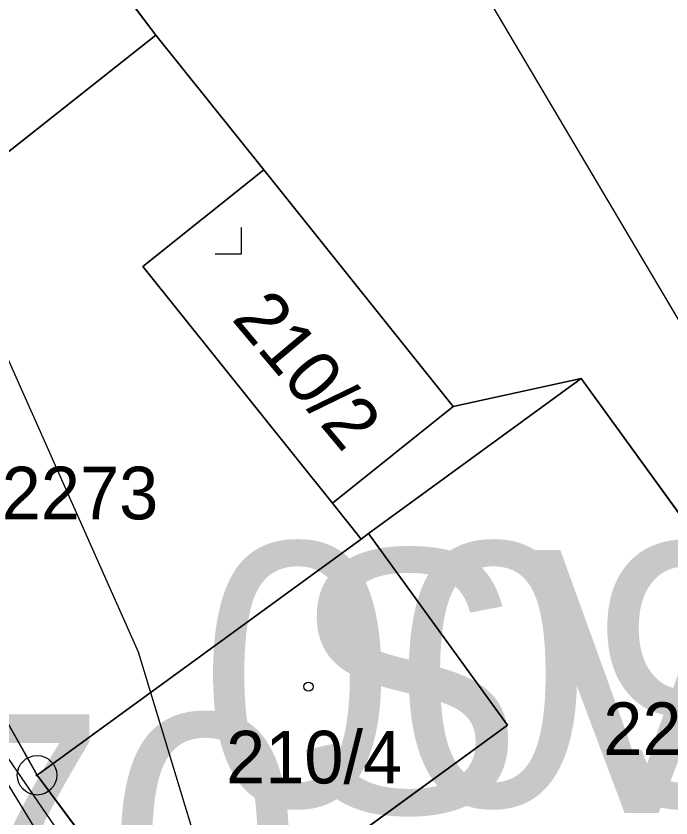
# Model space of a CAD drawing. Extents: x -706130 to -698555, y -971544 to -967260.
# Drawn here: x -703516.27 to -703491.39, y -970481.71 to -970451.23 of the extents above; entities that cross this region are included whole.
import ezdxf

# ---------------------------------------------------------------- set-up
doc = ezdxf.new("R2010")
doc.units = 0
for name, color, linetype in [('_Polohopis reambulance', 7, 'Continuous'), ('Docházková izochrona - VLAK N', 7, 'Continuous'), ('Hranice intravilán', 7, 'Continuous'), ('KN_Budovy', 7, 'Continuous'), ('KN_Hranice_parcel', 7, 'Continuous'), ('KN_Parcelni cisla', 7, 'Continuous'), ('KN_Polygon parcely', 7, 'Continuous'), ('KN_POZEMKY_13_ZASTAVENA PLOCHA', 7, 'Continuous'), ('KN_POZEMKY_14_OSTATNI PLOCHA', 7, 'Continuous'), ('KN_POZEMKY_5_ZAHRADA', 7, 'Continuous'), ('KN_VYUZITI_13_zastavena plocha_zboreniste', 7, 'Continuous'), ('KN_VYUZITI_17_ostatni plocha_ostatni komunikace', 7, 'Continuous'), ('KN_VYUZITI_26_ostatni plocha_jina plocha', 7, 'Continuous'), ('KN_Značky bodu BP', 7, 'Continuous'), ('KN_Značky budov', 7, 'Continuous'), ('KN_Značky kultur', 7, 'Continuous'), ('Komunikace mistni obsluzne - osy S', 7, 'Continuous'), ('Plochy N_P ŠRAFY', 7, 'Continuous'), ('Plochy smíšené obytné venkovské N', 7, 'Continuous'), ('Plochy smíšené obytné venkovské S', 7, 'Continuous'), ('Plochy verejnych prostranstvi - komunikace ostatni S', 7, 'Continuous'), ('Plochy zmen_ zastavitelne plochy', 7, 'Continuous'), ('Plochy zmen_ zastavitelne plochy_ZAKL', 7, 'Continuous'), ('Regulační bloky zastavitelné N', 7, 'Continuous'), ('Regulační bloky zastavěné S', 7, 'Continuous'), ('Regulační bloky_číslo S NEZAPINAT', 7, 'Continuous'), ('Regulační kódy zastavitelne a přestavby N', 7, 'Continuous'), ('Regulační kódy zastavěné S', 7, 'Continuous'), ('Trasy turistické N', 7, 'Continuous'), ('Vodovodní řady - rozváděcí S', 7, 'Continuous'), ('VÝŠKOPIS_vrstevnice hlavní', 7, 'Continuous'), ('Zábory hodnocené - plochy', 7, 'Continuous')]:
    doc.layers.add(name, color=color, linetype=linetype)

msp = doc.modelspace()

# ---------------------------------------------------------------- linework, layer by layer
at = {"layer": '_Polohopis reambulance'}
msp.add_line((-703499.66, -970466.07), (-703494.79, -970465.01), dxfattribs=at)
at = {"layer": 'Docházková izochrona - VLAK N'}
msp.add_circle((-704165.451, -969778.767), 800, dxfattribs=at)
at = {"layer": 'Hranice intravilán'}
msp.add_lwpolyline([(-703671.68, -970421.04), (-703635.34, -970415.7), (-703598.92, -970415.38), (-703584.57, -970401.94), (-703581.752, -970399.103), (-703575.44, -970405.35), (-703572.42, -970408.81), (-703561.53, -970421.29), (-703561.53, -970421.29), (-703545.45, -970434.87), (-703539.12, -970446.53), (-703530.1, -970456.69), (-703525.04, -970463.09), (-703515.47, -970480.09), (-703510.1, -970487.3), (-703506.19, -970495.76), (-703497.27, -970509.64), (-703493.77, -970514.19), (-703498.59, -970513.76), (-703513.76, -970513.44), (-703532.31, -970511.19), (-703515.55, -970543.43), (-703529.12, -970544), (-703506.01, -970582.94)], dxfattribs=at)
at = {"layer": 'KN_Budovy'}
for points in [[(-703515.65, -970445.75), (-703530.1, -970456.69), (-703525.04, -970463.09), (-703510.95, -970451.95)], [(-703515.47, -970480.09), (-703510.1, -970487.3), (-703497.59, -970478.19), (-703502.87, -970470.9), (-703503.16, -970471.11)]]:
    msp.add_lwpolyline(points, close=True, dxfattribs=at)
at = {"layer": 'KN_Hranice_parcel'}
for p, q in [((-703510.95, -970451.95), (-703525.04, -970463.09)), ((-703510.95, -970451.95), (-703506.85, -970457.07)), ((-703515.47, -970480.09), (-703525.04, -970463.09)), ((-703504.25, -970469.74), (-703503.16, -970471.11)), ((-703515.47, -970480.09), (-703503.16, -970471.11)), ((-703503.16, -970471.11), (-703502.87, -970470.9)), ((-703510.1, -970487.3), (-703515.47, -970480.09))]:
    msp.add_line(p, q, dxfattribs=at)
for points in [[(-703530.1, -970456.69), (-703515.65, -970445.75), (-703510.95, -970451.95)], [(-703506.85, -970457.07), (-703511.45, -970460.75), (-703504.25, -970469.74)], [(-703504.25, -970469.74), (-703499.66, -970466.07), (-703506.85, -970457.07)], [(-703502.87, -970470.9), (-703494.79, -970465.01), (-703489.16, -970472.79), (-703481.22, -970478.3)], [(-703502.87, -970470.9), (-703497.59, -970478.19), (-703510.1, -970487.3)]]:
    msp.add_lwpolyline(points, dxfattribs=at)
at = {"layer": 'KN_Polygon parcely'}
msp.add_lwpolyline([(-703416.95, -970645.24), (-703428.02, -970606.74), (-703428.84, -970604.59), (-703432.78, -970597.04), (-703442.73, -970579.48), (-703443.67, -970577.78), (-703453.97, -970560.23), (-703462.43, -970547.72), (-703470.1, -970537.81), (-703493.77, -970514.19), (-703497.27, -970509.64), (-703506.19, -970495.76), (-703510.1, -970487.3), (-703515.47, -970480.09), (-703525.04, -970463.09), (-703530.1, -970456.69), (-703539.12, -970446.53), (-703545.12, -970435.39), (-703545.45, -970434.87), (-703561.53, -970421.29), (-703572.42, -970408.81), (-703575.44, -970405.35), (-703593.78, -970387.2)], dxfattribs=at)
for points in [[(-703516.38, -970442.15), (-703528.66, -970446.81), (-703539.12, -970446.53), (-703530.1, -970456.69), (-703515.65, -970445.75), (-703510.95, -970451.95), (-703506.85, -970457.07), (-703499.66, -970466.07), (-703504.25, -970469.74), (-703503.16, -970471.11), (-703502.87, -970470.9), (-703494.79, -970465.01), (-703489.16, -970472.79), (-703481.22, -970478.3), (-703458.01, -970469.87), (-703455.3, -970456.92), (-703480.87, -970449.81), (-703487.8, -970447.55)], [(-703530.1, -970456.69), (-703525.04, -970463.09), (-703510.95, -970451.95), (-703515.65, -970445.75)], [(-703503.16, -970471.11), (-703504.25, -970469.74), (-703511.45, -970460.75), (-703506.85, -970457.07), (-703510.95, -970451.95), (-703525.04, -970463.09), (-703515.47, -970480.09)], [(-703506.85, -970457.07), (-703511.45, -970460.75), (-703504.25, -970469.74), (-703499.66, -970466.07)], [(-703510.1, -970487.3), (-703506.19, -970495.76), (-703505.55, -970496.22), (-703500.33, -970487.3), (-703481.22, -970478.3), (-703489.16, -970472.79), (-703494.79, -970465.01), (-703502.87, -970470.9), (-703497.59, -970478.19)], [(-703503.16, -970471.11), (-703515.47, -970480.09), (-703510.1, -970487.3), (-703497.59, -970478.19), (-703502.87, -970470.9)]]:
    msp.add_lwpolyline(points, close=True, dxfattribs=at)
at = {"layer": 'KN_POZEMKY_13_ZASTAVENA PLOCHA'}
for p, q in [((-703515.65, -970445.75), (-703510.95, -970451.95)), ((-703510.95, -970451.95), (-703525.04, -970463.09)), ((-703511.45, -970460.75), (-703506.85, -970457.07)), ((-703506.85, -970457.07), (-703499.66, -970466.07)), ((-703504.25, -970469.74), (-703511.45, -970460.75)), ((-703499.66, -970466.07), (-703504.25, -970469.74)), ((-703515.47, -970480.09), (-703503.16, -970471.11)), ((-703503.16, -970471.11), (-703502.87, -970470.9)), ((-703502.87, -970470.9), (-703497.59, -970478.19)), ((-703497.59, -970478.19), (-703510.1, -970487.3)), ((-703510.1, -970487.3), (-703515.47, -970480.09))]:
    msp.add_line(p, q, dxfattribs=at)
at = {"layer": 'KN_POZEMKY_14_OSTATNI PLOCHA'}
for p, q in [((-703525.04, -970463.09), (-703510.95, -970451.95)), ((-703510.95, -970451.95), (-703506.85, -970457.07)), ((-703506.85, -970457.07), (-703511.45, -970460.75)), ((-703511.45, -970460.75), (-703504.25, -970469.74)), ((-703515.47, -970480.09), (-703525.04, -970463.09)), ((-703525.04, -970463.09), (-703515.47, -970480.09)), ((-703502.87, -970470.9), (-703494.79, -970465.01)), ((-703494.79, -970465.01), (-703489.16, -970472.79)), ((-703504.25, -970469.74), (-703503.16, -970471.11)), ((-703503.16, -970471.11), (-703515.47, -970480.09)), ((-703497.59, -970478.19), (-703502.87, -970470.9)), ((-703510.1, -970487.3), (-703497.59, -970478.19)), ((-703515.47, -970480.09), (-703510.1, -970487.3))]:
    msp.add_line(p, q, dxfattribs=at)
at = {"layer": 'KN_POZEMKY_5_ZAHRADA'}
for p, q in [((-703510.95, -970451.95), (-703515.65, -970445.75)), ((-703506.85, -970457.07), (-703510.95, -970451.95)), ((-703499.66, -970466.07), (-703506.85, -970457.07)), ((-703494.79, -970465.01), (-703502.87, -970470.9)), ((-703489.16, -970472.79), (-703494.79, -970465.01)), ((-703504.25, -970469.74), (-703499.66, -970466.07)), ((-703503.16, -970471.11), (-703504.25, -970469.74)), ((-703502.87, -970470.9), (-703503.16, -970471.11))]:
    msp.add_line(p, q, dxfattribs=at)
at = {"layer": 'KN_VYUZITI_13_zastavena plocha_zboreniste'}
for p, q in [((-703511.45, -970460.75), (-703506.85, -970457.07)), ((-703506.85, -970457.07), (-703499.66, -970466.07)), ((-703504.25, -970469.74), (-703511.45, -970460.75)), ((-703499.66, -970466.07), (-703504.25, -970469.74))]:
    msp.add_line(p, q, dxfattribs=at)
at = {"layer": 'KN_VYUZITI_17_ostatni plocha_ostatni komunikace'}
for p, q in [((-703525.04, -970463.09), (-703515.47, -970480.09)), ((-703515.47, -970480.09), (-703510.1, -970487.3))]:
    msp.add_line(p, q, dxfattribs=at)
at = {"layer": 'KN_VYUZITI_26_ostatni plocha_jina plocha'}
for p, q in [((-703525.04, -970463.09), (-703510.95, -970451.95)), ((-703510.95, -970451.95), (-703506.85, -970457.07)), ((-703506.85, -970457.07), (-703511.45, -970460.75)), ((-703511.45, -970460.75), (-703504.25, -970469.74)), ((-703515.47, -970480.09), (-703525.04, -970463.09)), ((-703502.87, -970470.9), (-703494.79, -970465.01)), ((-703494.79, -970465.01), (-703489.16, -970472.79)), ((-703504.25, -970469.74), (-703503.16, -970471.11)), ((-703503.16, -970471.11), (-703515.47, -970480.09)), ((-703497.59, -970478.19), (-703502.87, -970470.9)), ((-703510.1, -970487.3), (-703497.59, -970478.19))]:
    msp.add_line(p, q, dxfattribs=at)
at = {"layer": 'KN_Značky bodu BP'}
for radius in [0.75, 0.03]:
    msp.add_circle((-703515.47, -970480.09), radius, dxfattribs=at)
at = {"layer": 'KN_Značky budov'}
msp.add_circle((-703505.157, -970476.719), 0.175, dxfattribs=at)
at = {"layer": 'KN_Značky kultur'}
for p, q in [((-703507.7, -970460.27), (-703507.7, -970459.27)), ((-703508.701, -970460.27), (-703507.7, -970460.27))]:
    msp.add_line(p, q, dxfattribs=at)
at = {"layer": 'Komunikace mistni obsluzne - osy S'}
msp.add_lwpolyline([(-703799.428, -970313.344), (-703772.67, -970319.119), (-703743.027, -970323.757), (-703708.137, -970333.12), (-703680.068, -970339.508), (-703649.725, -970350.621), (-703637.833, -970358.584), (-703617.917, -970371.863), (-703601.041, -970383.676), (-703594.395, -970389.101), (-703577.781, -970405.465), (-703560.38, -970424.891), (-703546.214, -970436.092), (-703539.83, -970448.867), (-703526.801, -970463.743), (-703512.023, -970487.895), (-703508.088, -970496.558), (-703493.66, -970517.034), (-703472.761, -970538.298), (-703457.371, -970558.511), (-703445.042, -970579.512), (-703433.936, -970599.551), (-703430.788, -970606.026), (-703418.218, -970645.464)], dxfattribs=at)
at = {"layer": 'Plochy N_P ŠRAFY'}
for p, q in [((-703515.65, -970445.75), (-703510.95, -970451.95)), ((-703510.95, -970451.95), (-703506.85, -970457.07)), ((-703506.85, -970457.07), (-703499.66, -970466.07)), ((-703499.66, -970466.07), (-703494.79, -970465.01))]:
    msp.add_line(p, q, dxfattribs=at)
msp.add_lwpolyline([(-703494.79, -970465.01), (-703489.16, -970472.79), (-703481.22, -970478.3)], dxfattribs=at)
at = {"layer": 'Plochy smíšené obytné venkovské N'}
for p, q in [((-703515.65, -970445.75), (-703510.95, -970451.95)), ((-703510.95, -970451.95), (-703506.85, -970457.07)), ((-703506.85, -970457.07), (-703499.66, -970466.07)), ((-703499.66, -970466.07), (-703494.79, -970465.01))]:
    msp.add_line(p, q, dxfattribs=at)
msp.add_lwpolyline([(-703494.79, -970465.01), (-703489.16, -970472.79), (-703481.22, -970478.3)], dxfattribs=at)
at = {"layer": 'Plochy smíšené obytné venkovské S'}
for p, q in [((-703506.85, -970457.07), (-703510.95, -970451.95)), ((-703499.66, -970466.07), (-703506.85, -970457.07)), ((-703525.04, -970463.09), (-703515.47, -970480.09)), ((-703494.79, -970465.01), (-703499.66, -970466.07)), ((-703515.47, -970480.09), (-703510.1, -970487.3))]:
    msp.add_line(p, q, dxfattribs=at)
for points in [[(-703510.95, -970451.95), (-703515.65, -970445.75), (-703530.1, -970456.69)], [(-703481.22, -970478.3), (-703489.16, -970472.79), (-703494.79, -970465.01)]]:
    msp.add_lwpolyline(points, dxfattribs=at)
at = {"layer": 'Plochy verejnych prostranstvi - komunikace ostatni S'}
msp.add_lwpolyline([(-703416.95, -970645.24), (-703428.02, -970606.74), (-703428.84, -970604.59), (-703432.78, -970597.04), (-703442.73, -970579.48), (-703443.67, -970577.78), (-703453.97, -970560.23), (-703462.43, -970547.72), (-703470.1, -970537.81), (-703493.77, -970514.19), (-703497.27, -970509.64), (-703506.19, -970495.76), (-703510.1, -970487.3), (-703515.47, -970480.09), (-703525.04, -970463.09), (-703530.1, -970456.69), (-703539.12, -970446.53), (-703545.12, -970435.39), (-703545.45, -970434.87), (-703561.53, -970421.29), (-703572.42, -970408.81), (-703575.44, -970405.35), (-703593.78, -970387.2)], dxfattribs=at)
at = {"layer": 'Plochy zmen_ zastavitelne plochy'}
msp.add_lwpolyline([(-703539.12, -970446.53), (-703530.1, -970456.69), (-703515.65, -970445.75), (-703510.95, -970451.95), (-703506.85, -970457.07), (-703499.66, -970466.07), (-703494.79, -970465.01), (-703489.16, -970472.79), (-703481.22, -970478.3), (-703478.98, -970479.85), (-703477.73, -970483.6), (-703472.18, -970500.18), (-703485.86, -970499.73), (-703494.68, -970496.44), (-703497.21, -970490.07), (-703498.44, -970500.19), (-703496.94, -970502.35), (-703505.55, -970496.22), (-703506.19, -970495.76), (-703497.27, -970509.64)], dxfattribs=at)
at = {"layer": 'Plochy zmen_ zastavitelne plochy_ZAKL'}
msp.add_lwpolyline([(-703539.12, -970446.53), (-703530.1, -970456.69), (-703515.65, -970445.75), (-703510.95, -970451.95), (-703506.85, -970457.07), (-703499.66, -970466.07), (-703494.79, -970465.01), (-703489.16, -970472.79), (-703481.22, -970478.3), (-703478.98, -970479.85), (-703477.73, -970483.6), (-703472.18, -970500.18), (-703485.86, -970499.73), (-703494.68, -970496.44), (-703497.21, -970490.07), (-703498.44, -970500.19), (-703496.94, -970502.35), (-703505.55, -970496.22), (-703506.19, -970495.76), (-703497.27, -970509.64)], dxfattribs=at)
at = {"layer": 'Regulační bloky zastavitelné N'}
msp.add_lwpolyline([(-703539.12, -970446.53), (-703530.1, -970456.69), (-703515.65, -970445.75), (-703510.95, -970451.95), (-703506.85, -970457.07), (-703499.66, -970466.07), (-703494.79, -970465.01), (-703489.16, -970472.79), (-703481.22, -970478.3), (-703478.98, -970479.85), (-703477.73, -970483.6), (-703472.18, -970500.18), (-703485.86, -970499.73), (-703494.68, -970496.44), (-703497.21, -970490.07), (-703498.44, -970500.19), (-703496.94, -970502.35), (-703505.55, -970496.22), (-703506.19, -970495.76), (-703497.27, -970509.64)], dxfattribs=at)
at = {"layer": 'Regulační bloky zastavěné S'}
for p, q in [((-703506.85, -970457.07), (-703510.95, -970451.95)), ((-703499.66, -970466.07), (-703506.85, -970457.07)), ((-703525.04, -970463.09), (-703515.47, -970480.09)), ((-703494.79, -970465.01), (-703499.66, -970466.07)), ((-703515.47, -970480.09), (-703510.1, -970487.3))]:
    msp.add_line(p, q, dxfattribs=at)
for points in [[(-703432.78, -970597.04), (-703442.73, -970579.48), (-703443.67, -970577.78), (-703453.97, -970560.23), (-703462.43, -970547.72), (-703470.1, -970537.81), (-703493.77, -970514.19), (-703497.27, -970509.64), (-703506.19, -970495.76), (-703510.1, -970487.3), (-703515.47, -970480.09), (-703525.04, -970463.09), (-703530.1, -970456.69), (-703539.12, -970446.53), (-703545.12, -970435.39), (-703545.45, -970434.87), (-703561.53, -970421.29), (-703572.42, -970408.81), (-703575.44, -970405.35), (-703593.78, -970387.2)], [(-703510.95, -970451.95), (-703515.65, -970445.75), (-703530.1, -970456.69)], [(-703481.22, -970478.3), (-703489.16, -970472.79), (-703494.79, -970465.01)]]:
    msp.add_lwpolyline(points, dxfattribs=at)
at = {"layer": 'Trasy turistické N'}
msp.add_lwpolyline([(-703639.36, -970354.95), (-703605.17, -970378.02), (-703599.73, -970382.19), (-703593.78, -970387.2), (-703575.44, -970405.35), (-703561.53, -970421.29), (-703545.45, -970434.87), (-703539.12, -970446.53), (-703530.1, -970456.69), (-703525.04, -970463.09), (-703515.47, -970480.09), (-703510.1, -970487.3), (-703506.19, -970495.76), (-703497.27, -970509.64), (-703493.77, -970514.19), (-703470.1, -970537.81), (-703462.43, -970547.72), (-703453.97, -970560.23), (-703443.67, -970577.78), (-703432.78, -970597.04), (-703428.84, -970604.59), (-703428.02, -970606.74), (-703416.95, -970645.24)], dxfattribs=at)
at = {"layer": 'Vodovodní řady - rozváděcí S'}
msp.add_lwpolyline([(-703414.392, -970657.693), (-703429.867, -970607.822), (-703442.266, -970580.55), (-703453.418, -970563.041), (-703463.4, -970548.877), (-703475.5, -970533.543), (-703488.102, -970519.658), (-703499.868, -970504.849), (-703513.523, -970483.871), (-703531.459, -970457.7), (-703535.385, -970452.279), (-703550.662, -970437.263), (-703601.286, -970390.979), (-703638.654, -970361.134), (-703658.242, -970351.978), (-703680.412, -970345.708), (-703705.115, -970338.641), (-703778.014, -970321.904)], dxfattribs=at)
at = {"layer": 'VÝŠKOPIS_vrstevnice hlavní'}
for points in [[(-703652.014, -970290.78), (-703654.154, -970295.346), (-703654.868, -970299.911), (-703653.584, -970306.617), (-703650.873, -970309.755), (-703633.895, -970319.457), (-703598.512, -970343.283), (-703566.982, -970368.25), (-703547.294, -970385.513), (-703536.736, -970395.786), (-703526.607, -970407.199), (-703515.906, -970420.896), (-703487.515, -970468.833), (-703454.558, -970530.467), (-703434.299, -970564.708), (-703416.75, -970589.818), (-703387.788, -970624.059)], [(-703650.73, -970331.726), (-703611.924, -970355.553), (-703596.23, -970366.966), (-703580.251, -970379.949), (-703563.416, -970396.356), (-703543.442, -970420.611), (-703533.597, -970434.307), (-703519.758, -970457.134), (-703511.626, -970475.396), (-703506.776, -970491.375), (-703507.061, -970495.941), (-703510.057, -970499.793), (-703513.196, -970500.22), (-703519.188, -970498.508), (-703527.177, -970492.659), (-703553.144, -970470.831), (-703581.107, -970451.57), (-703593.091, -970444.864), (-703601.081, -970441.155), (-703621.055, -970434.021), (-703633.61, -970431.739), (-703649.018, -970431.739)]]:
    msp.add_lwpolyline(points, dxfattribs=at)
at = {"layer": 'Zábory hodnocené - plochy'}
msp.add_lwpolyline([(-703539.12, -970446.53), (-703530.1, -970456.69), (-703515.65, -970445.75), (-703510.95, -970451.95), (-703506.85, -970457.07), (-703499.66, -970466.07), (-703494.79, -970465.01), (-703489.16, -970472.79), (-703481.22, -970478.3), (-703478.98, -970479.85), (-703477.73, -970483.6), (-703472.18, -970500.18), (-703485.86, -970499.73), (-703494.68, -970496.44), (-703497.21, -970490.07), (-703498.44, -970500.19), (-703496.94, -970502.35), (-703505.55, -970496.22), (-703506.19, -970495.76), (-703497.27, -970509.64)], dxfattribs=at)

# ---------------------------------------------------------------- texts
at = {"layer": 'KN_Parcelni cisla'}
msp.add_text('210/2', height=2, rotation=310, dxfattribs=at).set_placement((-703508.111, -970462.746))
for s, p in [('2273', (-703516.813, -970470.36)), ('2274/1', (-703493.958, -970479.32)), ('210/4', (-703508.29, -970480.4))]:
    msp.add_text(s, height=2, dxfattribs=at).set_placement(p)
at = {"layer": 'Regulační bloky_číslo S NEZAPINAT'}
msp.add_text('009', height=10, dxfattribs=at).set_placement((-703509.305, -970481.261))
at = {"layer": 'Regulační kódy zastavitelne a přestavby N'}
msp.add_text('SV.1.15.70', height=10, dxfattribs=at).set_placement((-703571.54, -970487.778))
at = {"layer": 'Regulační kódy zastavěné S'}
msp.add_text('SV1.30.40', height=10, dxfattribs=at).set_placement((-703505.879, -970481.522))

doc.saveas('drawing.dxf')
